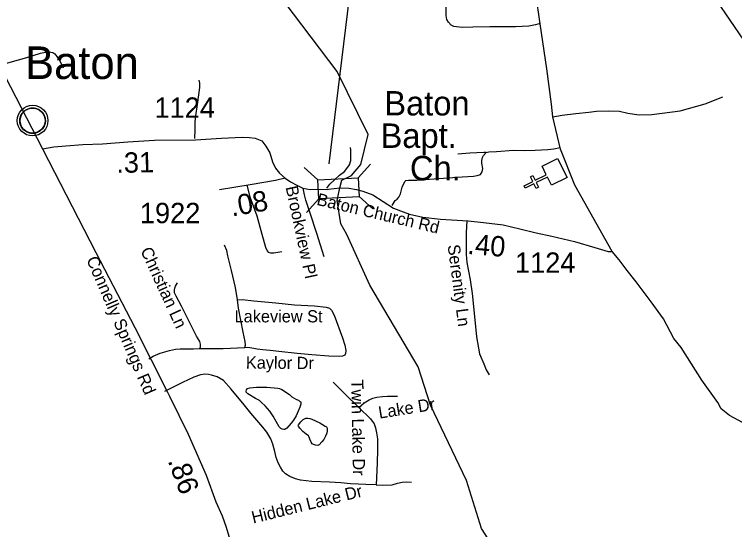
# Model space of a CAD drawing. Extents: x 1159738 to 1321356, y 736314 to 882035.
# Drawn here: x 1248934 to 1253360, y 755892 to 759058 of the extents above; entities that cross this region are included whole.
import ezdxf

# ---------------------------------------------------------------- set-up
doc = ezdxf.new("R2010")
doc.units = 0
for name, color, linetype in [('Exist Civil Demographics Community CELL', 7, 'Continuous'), ('Exist Civil Demographics Community Label', 7, 'Continuous'), ('Exist Cultural Church CELL', 7, 'Continuous'), ('Exist Cultural Church Label', 7, 'Continuous'), ('Exist Hydrographic Creek Single Shore', 7, 'Continuous'), ('Exist Hydrographic Misc Water Feature', 7, 'Continuous'), ('Exist Road Non-System Type 51', 7, 'Continuous'), ('Exist Road Non-System Type 51 Label', 7, 'Continuous'), ('Exist Road Secondary Mileage Hundredths English Label', 7, 'Continuous'), ('Exist Road Secondary Structure Standard Bridge CELL', 7, 'Continuous'), ('Exist Road Secondary Structure Standard Bridge Number Label', 7, 'Continuous'), ('Exist Road Secondary Type 51 Attributed', 7, 'Continuous'), ('Exist Road Secondary Type 51 Label', 7, 'Continuous'), ('Exist Road Secondary Type 51 Number Label', 7, 'Continuous')]:
    doc.layers.add(name, color=color, linetype=linetype)

msp = doc.modelspace()

# ---------------------------------------------------------------- linework, layer by layer
at = {"layer": 'Exist Civil Demographics Community CELL'}
msp.add_lwpolyline([(1248968, 758417.5), (1248969, 758423.1), (1248970.8, 758429.7), (1248973.7, 758436.9), (1248976.6, 758442.6), (1248980, 758448.4), (1248983.7, 758453.5), (1248987.7, 758457.9), (1248992.3, 758462.5), (1248997.8, 758467), (1249003.2, 758470.7), (1249008.1, 758473.6), (1249013.2, 758476), (1249018.6, 758478.3), (1249024.3, 758480.1), (1249028.6, 758481.3), (1249033.4, 758482), (1249037.6, 758482.8), (1249043.9, 758483), (1249048.4, 758482.9), (1249054, 758482.6), (1249058.9, 758481.9), (1249063.8, 758480.9), (1249068.8, 758479.5), (1249074, 758477.6), (1249080.7, 758474.7), (1249086.9, 758471.2), (1249092, 758467.6), (1249097.1, 758463.6), (1249100.5, 758460.5), (1249104.6, 758456.1), (1249108.4, 758451.4), (1249111.5, 758446.8), (1249114.7, 758441.8), (1249117.1, 758436.6), (1249119.1, 758431.6), (1249120.7, 758426.6), (1249122, 758422), (1249123.1, 758416), (1249123.7, 758411.3), (1249124, 758405.3), (1249123.8, 758399.5), (1249123.2, 758393.8), (1249122.3, 758388.3), (1249120.6, 758382.1), (1249118.7, 758376.3), (1249116.5, 758371.2), (1249113.3, 758365.2), (1249110, 758359.9), (1249106.6, 758355.2), (1249102.3, 758350.5), (1249097, 758345.5), (1249092, 758341.4), (1249087, 758338), (1249082.7, 758335.5), (1249075.9, 758332.2), (1249068.7, 758329.5), (1249062.8, 758328), (1249056.2, 758326.7), (1249051.8, 758326.3), (1249047.3, 758326), (1249041.7, 758326), (1249037.4, 758326.4), (1249031.8, 758327.2), (1249025.8, 758328.5), (1249021.3, 758329.8), (1249016.1, 758331.6), (1249011.5, 758333.6), (1249007.6, 758335.9), (1249000.8, 758339.9), (1248995.2, 758344.2), (1248990.3, 758348.7), (1248985.8, 758353.6), (1248982.6, 758357.5), (1248979.7, 758361.7), (1248975.6, 758368.8), (1248973.8, 758372.3), (1248972.1, 758376.4), (1248969.5, 758384.6), (1248968, 758391.6), (1248967.3, 758396.8), (1248967, 758403.1), (1248966.9, 758407.8), (1248967.5, 758414.2)], close=True, dxfattribs=at)
for centre, radius in [((1249045.6, 758405.1), 94.3), ((1249045.3, 758405.4), 76.7)]:
    msp.add_circle(centre, radius, dxfattribs=at)
at = {"layer": 'Exist Cultural Church CELL'}
msp.add_lwpolyline([(1252235.4, 758007.5), (1252209.8, 758058.4), (1252141.7, 758024.3), (1252156, 757995.7), (1252141.7, 757988.6), (1252127.4, 758017.2), (1252073.6, 757990.3), (1252066.5, 758004.6), (1252120.3, 758031.5), (1252106, 758060.1), (1252120.2, 758067.3), (1252134.6, 758038.7), (1252202.7, 758072.7), (1252177, 758124.3), (1252272.2, 758171.9), (1252330.6, 758055.1)], close=True, dxfattribs=at)
at = {"layer": 'Exist Hydrographic Creek Single Shore'}
for points in [[(1250934, 757991.9), (1250947.2, 758039.4), (1251004.7, 758068.2), (1251062.2, 758134.5), (1251108.5, 758319), (1250918.5, 758706.9), (1250540.9, 759207.6), (1250493.5, 759335.9), (1250494.5, 760182.8), (1250359.2, 760625.2), (1250422.5, 760788.1), (1250630.5, 761105.7), (1250685.4, 761298.2), (1250866.4, 762262.3), (1250914.4, 762416.2), (1250847.4, 763379.4), (1250863.4, 763651.5), (1250972.4, 764007.1)], [(1253417.5, 758899.7), (1253248.5, 759145.9), (1253137.5, 759374.7), (1253116.4, 759509.7), (1252973.5, 759794.8), (1252801.5, 760257.8), (1252803.4, 760316.9), (1252723.5, 760469.5), (1252681.4, 760752.7), (1252698.4, 761087.1), (1252795.4, 761308.4)], [(1250939.5, 757770.6), (1250918.5, 757914.4), (1250934, 757991.9)], [(1253437.6, 754523.6), (1253240.6, 754642.5), (1253078.6, 754839.4), (1252974.5, 755018.7), (1252812.6, 755173), (1252729.5, 755207.5), (1252379.6, 755217.8), (1252224.6, 755319.4), (1252093.5, 755450), (1251805.5, 755899), (1251712.6, 756193), (1251491.5, 756656.9), (1251414.5, 756891.5), (1251118.5, 757393.1), (1250977.2, 757706), (1250939.5, 757770.6)]]:
    msp.add_lwpolyline(points, dxfattribs=at)
at = {"layer": 'Exist Hydrographic Misc Water Feature'}
for points in [[(1250577.7, 756752.7), (1250593.3, 756742.5), (1250609.1, 756732.3), (1250624.8, 756722.2), (1250638.5, 756707.1), (1250652.3, 756698.7), (1250668.1, 756691), (1250680, 756686.6), (1250687.8, 756679.9), (1250691.8, 756678.2), (1250693.6, 756672.4), (1250693.3, 756661.7), (1250688.9, 756643.8), (1250678.2, 756618.5), (1250665.5, 756590.9), (1250648.8, 756563.3), (1250634.3, 756545.5), (1250607.6, 756515.7), (1250595.3, 756506.1), (1250589.3, 756506.2), (1250579.3, 756508.9), (1250571.4, 756513.2), (1250561.7, 756523.2), (1250542.5, 756555.6), (1250523.3, 756588), (1250504, 756618.7), (1250474.9, 756651.3), (1250453.4, 756672.3), (1250439.8, 756684.9), (1250416.1, 756696.8), (1250368.8, 756726.5), (1250359.1, 756736.5), (1250357.2, 756742.3), (1250359.4, 756750.5), (1250365.6, 756758.6), (1250381.7, 756762.3), (1250421.9, 756767.3), (1250485.9, 756767.7), (1250553.8, 756761.4), (1250563.7, 756759.5), (1250577.7, 756752.7)], [(1250761.2, 756570.2), (1250810.6, 756547), (1250844.1, 756528.3), (1250851.9, 756522.4), (1250855.8, 756515.7), (1250855.3, 756497.7), (1250853, 756483.8), (1250846.5, 756465.9), (1250836, 756444.7), (1250823.6, 756431), (1250807.2, 756413.3), (1250799, 756409.4), (1250785.1, 756409.6), (1250771.2, 756414), (1250763.2, 756418.3), (1250757.5, 756428.3), (1250750, 756446.5), (1250746.2, 756458.9), (1250740.5, 756467.2), (1250726.8, 756478.9), (1250707.2, 756494.1), (1250687.7, 756514.2), (1250680, 756526.6), (1250678.1, 756532.4), (1250680.2, 756536.5), (1250694.7, 756554.3), (1250709, 756567.9), (1250725.3, 756575.8), (1250737.3, 756577.2), (1250749.3, 756574.5), (1250761.2, 756570.2)]]:
    msp.add_lwpolyline(points, dxfattribs=at)
at = {"layer": 'Exist Road Non-System Type 51'}
for points in [[(1252164.4, 759001.6), (1252136.9, 758993), (1252095.2, 758986.4), (1252014.7, 758981.7), (1251856.4, 758981.7), (1251752.1, 758978.8), (1251685.8, 758976.9), (1251634.6, 758983.6), (1251617.6, 758992.1), (1251601.5, 759009.2), (1251592, 759026.2), (1251587.2, 759051.8), (1251588.2, 759083.1), (1251589.1, 759123), (1251596.7, 759137.2)], [(1248836.5, 758744.1), (1248906.9, 758764.7), (1249010.7, 758792.9), (1249093.9, 758819.8), (1249124.7, 758826.2), (1249145.1, 758827.5), (1249170.8, 758823.6), (1249182.3, 758815.9), (1249193.8, 758799.3), (1249213, 758772.3), (1249233.5, 758730)], [(1250067.6, 758653.4), (1250072.3, 758634.5), (1250071.4, 758608.9), (1250056.2, 758503.6), (1250047.7, 758434.4), (1250042, 758397.4), (1250042, 758349.9), (1250040.1, 758294.9)], [(1252243.1, 758427.8), (1252300.7, 758438.9), (1252384.9, 758447.8), (1252464.7, 758456.7), (1252511.2, 758463.3), (1252584.3, 758465.5), (1252653, 758463.3), (1252703.9, 758450), (1252774.8, 758441.1), (1252852.4, 758443.4), (1253025.2, 758465.5), (1253180.2, 758507.6), (1253288.8, 758552)], [(1250853.7, 757990.1), (1250872.6, 758013.8), (1250901.1, 758040.3), (1250931.4, 758068.8), (1250962.7, 758092.5), (1250977.8, 758111.5), (1250993, 758133.3), (1251000.6, 758160.8), (1251001.5, 758193), (1251002.5, 758226.2), (1251000.5, 758240.2)], [(1251833.5, 758208.1), (1251850.6, 758213.8), (1251897.9, 758215.7), (1252001.2, 758224.2), (1252066.6, 758221.4), (1252134.9, 758224.2), (1252212.6, 758228), (1252248.6, 758230.9), (1252288.4, 758240.3)], [(1251256, 757883.2), (1251267.4, 757904.1), (1251273.1, 757913.5), (1251285.4, 757923), (1251296.7, 757935.4), (1251306.2, 757954.3), (1251316.6, 757995.1), (1251332.8, 758030.2), (1251340.3, 758036.8), (1251356.5, 758039.7), (1251406.7, 758038.7), (1251456.9, 758043.5), (1251686, 758059.5), (1251756.1, 758064.2), (1251778.8, 758068), (1251797.8, 758074.7), (1251809.2, 758089.8), (1251813.9, 758109.8), (1251807, 758144.5), (1251807, 758159.7), (1251811.7, 758178.7), (1251817.4, 758191), (1251833.5, 758208.1)], [(1251833.5, 758208.1), (1251818.3, 758209), (1251734, 758205.2), (1251659.1, 758198.6)], [(1250361.9, 758007.7), (1250380.9, 757937.5), (1250423.5, 757820.9), (1250454.8, 757707.1), (1250477.6, 757627.4), (1250487, 757603.9), (1250493.7, 757597.2), (1250507.9, 757592.5), (1250528.7, 757591.5), (1250578, 757601)], [(1250836.7, 757566.9), (1250792.2, 757712), (1250751.4, 757835.3), (1250736.3, 757879.9), (1250725.9, 757915.4), (1250717.3, 757948.6), (1250708.8, 757989.4)], [(1251714.2, 757789.9), (1251711.4, 757717.8), (1251711.4, 757583.1), (1251714.2, 757533.8), (1251734.1, 757425.7), (1251747.4, 757341.7), (1251758.7, 757222.2), (1251773.9, 757077.1), (1251791.9, 756971.4), (1251818.4, 756910), (1251833.6, 756874), (1251851.5, 756843.7)], [(1250304.4, 757303.2), (1250292.9, 757378.5), (1250268.2, 757483.8), (1250246.4, 757573.9), (1250238.8, 757607.1), (1250225.6, 757640.3)], [(1250074.4, 757003.9), (1250077.2, 757015.3), (1250078.2, 757031.4), (1250073.5, 757048.5), (1250053.6, 757080.7), (1250020.4, 757146.2), (1249960.7, 757263.8), (1249927.6, 757326.8), (1249917.1, 757346.8), (1249917.1, 757364.8), (1249919, 757375.2), (1249924.7, 757388.5), (1249936.1, 757408.4)], [(1250304.4, 757303.2), (1250332.9, 757305.1), (1250404.9, 757297.5), (1250541.4, 757285.2), (1250656, 757273.8), (1250777.9, 757266.2), (1250850.9, 757257.7), (1250869.8, 757252), (1250882.2, 757239.7), (1250898.3, 757209.3), (1250949.4, 757069.9), (1250965.6, 757024.4), (1250970.3, 756993.1), (1250969.3, 756974.3), (1250963.7, 756962.9), (1250951.3, 756957.3), (1250929.5, 756955.4), (1250866, 756957.3), (1250760.8, 756964.8), (1250670.8, 756974.3), (1250559, 756986.7)], [(1250350.1, 757010.4), (1250353.7, 757025.3), (1250351.8, 757047.2), (1250339.5, 757105), (1250312, 757253), (1250304.4, 757303.2)], [(1249759.7, 756941.3), (1249787.2, 756956.5), (1249828.9, 756975.4), (1249886.7, 756992.5), (1249922.8, 757000.1), (1249952.1, 757002.9), (1250034.6, 757002.9), (1250074.4, 757003.9)], [(1250074.4, 757003.9), (1250216.5, 757003.8), (1250350.1, 757010.4)], [(1250559, 756986.7), (1250504.9, 756993.3), (1250460.4, 756996.1), (1250426.3, 756999.9), (1250404.5, 757004.7), (1250379.8, 757009.4), (1250350.1, 757010.4)], [(1251157.5, 756166.7), (1251094, 756168.6), (1251000.2, 756172.4), (1250940.5, 756178.1), (1250870.4, 756183.8), (1250761.4, 756187.6), (1250691.4, 756195.1), (1250661.1, 756203.6), (1250627, 756218.8), (1250600.4, 756234.9), (1250584.3, 756251), (1250569.2, 756274.8), (1250554, 756301.3), (1250542.6, 756335.5), (1250535.1, 756371.5), (1250521.8, 756416.1), (1250509.7, 756448.8), (1250485.1, 756490.5), (1250461.4, 756521.8), (1250387.4, 756606.2), (1250346.7, 756659.3), (1250265.4, 756755.7), (1250218.9, 756807.8), (1250180.1, 756831.5), (1250145, 756841), (1250127, 756845.8), (1250103.3, 756847.7), (1250077.7, 756842), (1250036, 756827.7), (1249967.8, 756796.4), (1249856.4, 756739.6)], [(1250893.2, 756796.7), (1250964.2, 756726.6), (1251051.4, 756642.1)], [(1251051.4, 756642.1), (1251083.7, 756671.5), (1251114, 756688.6), (1251137.7, 756699.1), (1251160.4, 756705.7), (1251195.5, 756709.5), (1251226.8, 756711.4), (1251289.3, 756711.4)], [(1251051.4, 756642.1), (1251121.6, 756572), (1251144.3, 756540.7), (1251153.8, 756517.9), (1251159.5, 756486.6), (1251165.2, 756449.6), (1251166.1, 756383.2), (1251163.3, 756300.7), (1251157.5, 756166.7)], [(1251157.5, 756166.7), (1251197.4, 756164.8), (1251256.1, 756166.7), (1251287.4, 756176.2), (1251316.8, 756183.8), (1251342.4, 756185.7), (1251374.6, 756183.8)]]:
    msp.add_lwpolyline(points, dxfattribs=at)
at = {"layer": 'Exist Road Secondary Structure Standard Bridge CELL'}
for p, q in [((1251046.6, 758052.4), (1251122.5, 758136.4)), ((1250715, 758116.3), (1250799, 758040.4)), ((1250729, 757840.8), (1250804.9, 757924.8)), ((1251052.4, 757939.4), (1251136.3, 757863.5))]:
    msp.add_line(p, q, dxfattribs=at)
msp.add_lwpolyline([(1250799, 758040.4), (1251046.6, 758053), (1251052.5, 757937.3), (1250804.9, 757924.8)], close=True, dxfattribs=at)
at = {"layer": 'Exist Road Secondary Structure Standard Bridge Number Label'}
msp.add_line((1250868.5, 758140.4), (1251113.1, 760137.4), dxfattribs=at)
at = {"layer": 'Exist Road Secondary Type 51 Attributed'}
msp.add_line((1248841.5, 758740.2), (1249107.3, 758232.6), dxfattribs=at)
for points in [[(1252607.7, 757600.9), (1252378, 758007.9), (1252291.3, 758228.8), (1252243.1, 758427.8), (1252234.5, 758505.3), (1252205.7, 758722.6), (1252165.9, 759000.8), (1252139.4, 759187.1)], [(1249107.3, 758232.6), (1249176.8, 758244.1), (1249249.9, 758250.8), (1249354, 758257.4), (1249475.8, 758261.8), (1249630.9, 758275.1), (1249794.8, 758284), (1250047.1, 758287.8), (1250206.9, 758297.3), (1250333.2, 758304), (1250378.9, 758301.6), (1250414.3, 758297.1), (1250454.7, 758281.1), (1250478.6, 758248.3), (1250502.9, 758206.2), (1250520.7, 758150.8), (1250538.4, 758113.1), (1250562.7, 758082.1), (1250598.2, 758051)], [(1249107.3, 758232.6), (1249434.6, 757593.7), (1249673.5, 757132.7), (1249771.6, 756939.6), (1249875.4, 756735.5), (1249887.2, 756712.2), (1250002.6, 756477.8), (1250111.6, 756225.5), (1250172.3, 756062.2), (1250210.6, 755975.3), (1250235.2, 755906.8), (1250257.7, 755830.3)], [(1250598.2, 758051), (1250538.4, 758037.7), (1250383.3, 758011.1), (1250195, 757980.1)], [(1250598.2, 758051), (1250630.1, 758028.4), (1250668.9, 758007.4), (1250706, 757990.1), (1250752, 757981.9), (1250864.9, 757984.1), (1250934, 757991.9)], [(1250934, 757991.9), (1250989.2, 757990.7), (1251036.6, 757981.9), (1251074.3, 757970.8), (1251136.3, 757949.7), (1251264, 757867.6), (1251323, 757844.5), (1251361.8, 757830.1), (1251444.9, 757812.3), (1251553.4, 757800.1), (1251619.9, 757794.6), (1251722.6, 757789.2), (1251817.4, 757778), (1251938.2, 757764.7), (1252041.2, 757740.4), (1252139.8, 757714.9), (1252237.2, 757694.9), (1252377.3, 757661.9), (1252501.3, 757625.3), (1252583.3, 757600.9), (1252607.7, 757600.9)], [(1253511.7, 756494.5), (1253329.4, 756593.8), (1253278.5, 756633.8), (1253256.4, 756672.2), (1253159, 756811), (1253032.8, 757010.9), (1252987.7, 757065.1), (1252922.7, 757186.1), (1252846.9, 757290.9), (1252754.6, 757413.6), (1252700.7, 757484.2), (1252650.2, 757549.2), (1252607.7, 757600.9)]]:
    msp.add_lwpolyline(points, dxfattribs=at)

# ---------------------------------------------------------------- texts
at = {"layer": 'Exist Civil Demographics Community Label'}
msp.add_text('Baton', height=200, dxfattribs=at).set_placement((1248999.4, 758660.9))
at = {"layer": 'Exist Cultural Church Label'}
for s, p in [('Baton', (1251207.3, 758436.6)), (' Bapt.', (1251128.6, 758237.4)), ('Ch.', (1251364.9, 758038.2))]:
    msp.add_text(s, height=150, dxfattribs=at).set_placement(p)
at = {"layer": 'Exist Road Non-System Type 51 Label'}
for s, rotation, p in [('Brookview Pl', 282.1193, (1250600.2, 757996)), ('Christian Ln', 294.5703, (1249706.8, 757607.2)), ('Serenity Ln', 277.4277, (1251596.4, 757639)), ('Lakeview St', 0.0006, (1250287, 757165.1)), ('Kaylor Dr', 359.54, (1250356, 756881.2)), ('Twin Lake Dr', 271.084, (1251003.6, 756813.4)), ('Lake Dr', 9.1205, (1251177.2, 756573.1)), ('Hidden Lake Dr', 13.8867, (1250401.6, 755928.4))]:
    msp.add_text(s, height=75, rotation=rotation, dxfattribs=at).set_placement(p)
at = {"layer": 'Exist Road Secondary Mileage Hundredths English Label'}
for s, rotation, p in [('.31', 0.8527, (1249560.8, 758083.9)), ('.08', 9.7342, (1250271, 757815.8)), ('.40', 355.2331, (1251714.9, 757586.3)), ('.86', 290.3905, (1249874.9, 756315.4))]:
    msp.add_text(s, height=125, rotation=rotation, dxfattribs=at).set_placement(p)
at = {"layer": 'Exist Road Secondary Type 51 Label'}
for s, rotation, p in [('Baton Church Rd', 346.6129, (1250787, 757888)), ('Connelly Springs Rd', 293.3186, (1249374.5, 757552.3))]:
    msp.add_text(s, height=75, rotation=rotation, dxfattribs=at).set_placement(p)
at = {"layer": 'Exist Road Secondary Type 51 Number Label'}
for s, p in [('1124', (1249794.5, 758422.5)), ('1922', (1249704.8, 757774.8)), ('1124', (1252010.5, 757469.9)), ('1124', (1252010.5, 757469.9)), ('1124', (1252010.5, 757469.9)), ('1124', (1252010.5, 757469.9)), ('1124', (1252010.5, 757469.9))]:
    msp.add_text(s, height=125, dxfattribs=at).set_placement(p)

doc.saveas('drawing.dxf')
